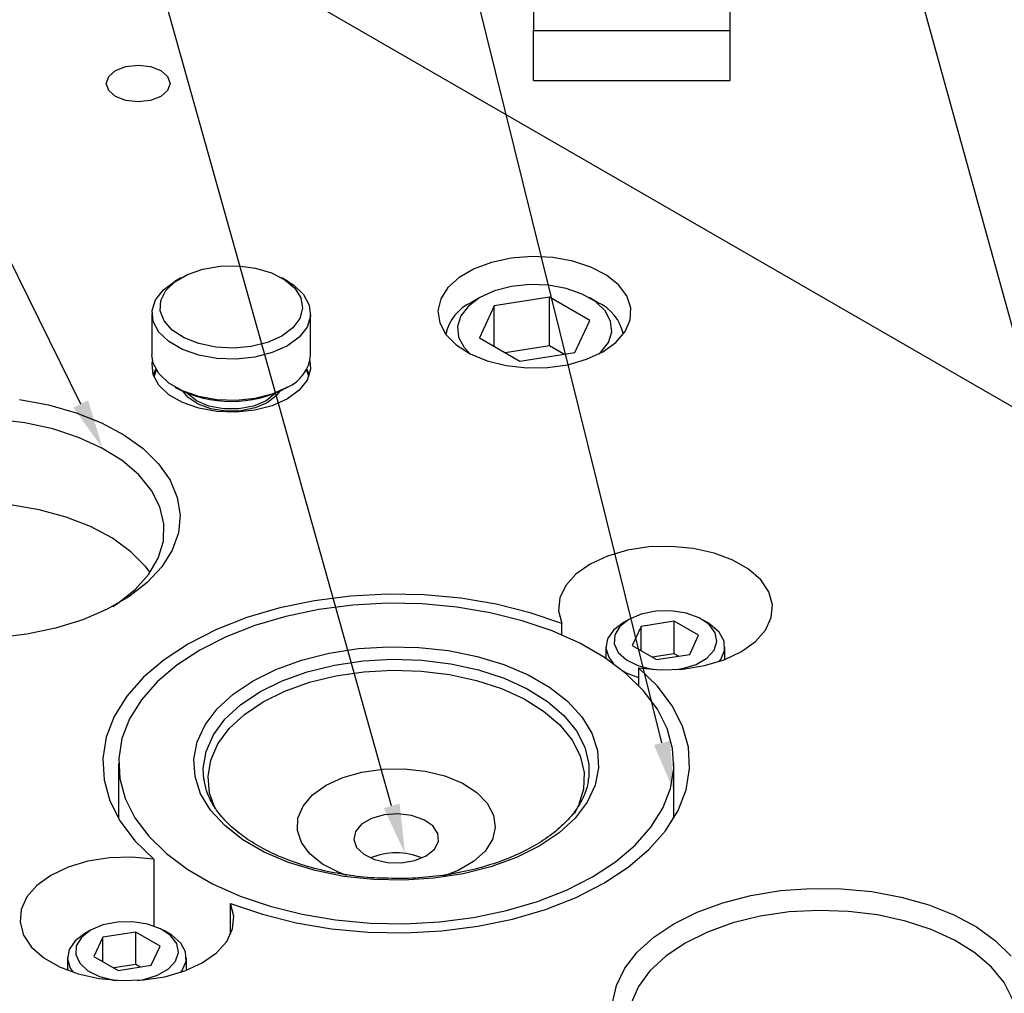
# Model space of a CAD drawing. Header units: inches. Extents: x 220 to 877, y 4 to 174.
# Tile 470 of 656: x 481.22 to 484.32, y 157.59 to 160.66. Entities that reach past the tile are written whole.
import ezdxf

# ---------------------------------------------------------------- set-up
doc = ezdxf.new("R2010")
doc.units = ezdxf.units.IN
doc.header["$LTSCALE"] = 0.5
doc.header["$MEASUREMENT"] = 0
for name, color, linetype in [('DIE-M-S', 8, 'Continuous'), ('DIE-M-S2', 1, 'Continuous'), ('DIE-M-S3', 8, 'Continuous'), ('SID-M-S', 105, 'Continuous'), ('SVD-M-S', 8, 'Continuous')]:
    doc.layers.add(name, color=color, linetype=linetype)

msp = doc.modelspace()

# ---------------------------------------------------------------- linework, layer by layer
at = {"layer": 'DIE-M-S', "linetype": 'Continuous', "lineweight": 25}
for p, q in [((491.22834, 155.46959), (479.34895, 162.32742)), ((481.50116, 160.48209), (481.52295, 160.50091)), ((481.52295, 160.50091), (481.55555, 160.51349)), ((481.55555, 160.51349), (481.59401, 160.51791)), ((481.59401, 160.51791), (481.63247, 160.51349)), ((481.63247, 160.51349), (481.66508, 160.50091)), ((481.66508, 160.50091), (481.68686, 160.48209)), ((481.49351, 160.45989), (481.50116, 160.48209)), ((481.68686, 160.48209), (481.69451, 160.45989)), ((481.50116, 160.43769), (481.49351, 160.45989)), ((481.52295, 160.41886), (481.50116, 160.43769)), ((481.68686, 160.43769), (481.66508, 160.41886)), ((481.69451, 160.45989), (481.68686, 160.43769)), ((481.55555, 160.40629), (481.52295, 160.41886)), ((481.59401, 160.40187), (481.55555, 160.40629)), ((481.63247, 160.40629), (481.59401, 160.40187)), ((481.66508, 160.41886), (481.63247, 160.40629)), ((482.76977, 159.9093), (482.70797, 159.8962)), ((482.83501, 159.91443), (482.76977, 159.9093)), ((482.90064, 159.91135), (482.83501, 159.91443)), ((482.96359, 159.90019), (482.90064, 159.91135)), ((482.70797, 159.8962), (482.65249, 159.87572)), ((483.0209, 159.88149), (482.96359, 159.90019)), ((483.06991, 159.8561), (483.0209, 159.88149)), ((482.60593, 159.84885), (482.57047, 159.81682)), ((482.65249, 159.87572), (482.60593, 159.84885)), ((483.10833, 159.82523), (483.06991, 159.8561)), ((482.57047, 159.81682), (482.54776, 159.78114)), ((483.13435, 159.79031), (483.10833, 159.82523)), ((483.14676, 159.75298), (483.13435, 159.79031)), ((482.54776, 159.78114), (482.53887, 159.74348)), ((483.14497, 159.71498), (483.14676, 159.75298)), ((482.53887, 159.74348), (482.54422, 159.70559)), ((482.54422, 159.70559), (482.56354, 159.66925)), ((483.12908, 159.6781), (483.14497, 159.71498)), ((482.56354, 159.66925), (482.59595, 159.63616)), ((483.09983, 159.64404), (483.12908, 159.6781)), ((482.59595, 159.63616), (482.63992, 159.60787)), ((483.05857, 159.61442), (483.09983, 159.64404)), ((482.63992, 159.60787), (482.6934, 159.58569)), ((483.00725, 159.5906), (483.05857, 159.61442)), ((481.63792, 159.57668), (481.6395, 159.58634)), ((481.64156, 159.54195), (481.63792, 159.57668)), ((482.13543, 159.58634), (482.13701, 159.55925)), ((482.6934, 159.58569), (482.75388, 159.57067)), ((482.75388, 159.57067), (482.81855, 159.56351)), ((482.88437, 159.56454), (482.94827, 159.57371)), ((482.94827, 159.57371), (483.00725, 159.5906)), ((481.65949, 159.50873), (481.64156, 159.54195)), ((482.13701, 159.55925), (482.12614, 159.52503)), ((482.81855, 159.56351), (482.88437, 159.56454)), ((481.69067, 159.47896), (481.65949, 159.50873)), ((482.12614, 159.52503), (482.10141, 159.4933)), ((481.73328, 159.45436), (481.69067, 159.47896)), ((482.10141, 159.4933), (482.06424, 159.46591)), ((481.21952, 159.46413), (481.31161, 159.44707)), ((481.31161, 159.44707), (481.39842, 159.42245)), ((481.78486, 159.43636), (481.73328, 159.45436)), ((482.0168, 159.44446), (481.96184, 159.43018)), ((482.06424, 159.46591), (482.0168, 159.44446)), ((481.39842, 159.42245), (481.4781, 159.3908)), ((481.8424, 159.42601), (481.78486, 159.43636)), ((481.90256, 159.4239), (481.8424, 159.42601)), ((481.96184, 159.43018), (481.90256, 159.4239)), ((481.23727, 159.39067), (481.14557, 159.40199)), ((481.3249, 159.3714), (481.23727, 159.39067)), ((481.4781, 159.3908), (481.54894, 159.35278)), ((481.40641, 159.34463), (481.3249, 159.3714)), ((481.54894, 159.35278), (481.60944, 159.30922)), ((481.47988, 159.311), (481.40641, 159.34463)), ((481.5436, 159.27128), (481.47988, 159.311)), ((481.60944, 159.30922), (481.65831, 159.26104)), ((481.59607, 159.22641), (481.5436, 159.27128)), ((481.65831, 159.26104), (481.6945, 159.20926)), ((481.63606, 159.17745), (481.59607, 159.22641)), ((481.6945, 159.20926), (481.71725, 159.15499)), ((481.66264, 159.12554), (481.63606, 159.17745)), ((481.28172, 159.11663), (481.19179, 159.13197)), ((481.71725, 159.15499), (481.72607, 159.09939)), ((481.36654, 159.09354), (481.28172, 159.11663)), ((481.67517, 159.07189), (481.66264, 159.12554)), ((481.44426, 159.06325), (481.36654, 159.09354)), ((481.67338, 159.01776), (481.67517, 159.07189)), ((481.72607, 159.09939), (481.72078, 159.04364)), ((481.51306, 159.02647), (481.44426, 159.06325)), ((481.72078, 159.04364), (481.70147, 158.98893)), ((481.57132, 158.98405), (481.51306, 159.02647)), ((481.65729, 158.96443), (481.67338, 159.01776)), ((481.61769, 158.937), (481.57132, 158.98405)), ((481.70147, 158.98893), (481.66858, 158.93642)), ((483.13585, 158.9888), (483.07306, 158.9705)), ((483.20386, 158.99918), (483.13585, 158.9888)), ((483.27412, 159.00121), (483.20386, 158.99918)), ((483.34358, 158.99478), (483.27412, 159.00121)), ((483.40922, 158.98018), (483.34358, 158.99478)), ((483.46819, 158.95804), (483.40922, 158.98018)), ((481.62729, 158.91314), (481.65729, 158.96443)), ((483.01819, 158.94508), (482.97365, 158.91365)), ((483.07306, 158.9705), (483.01819, 158.94508)), ((483.51794, 158.92932), (483.46819, 158.95804)), ((481.63142, 158.91889), (481.61769, 158.937)), ((481.66858, 158.93642), (481.62279, 158.88724)), ((483.55629, 158.89528), (483.51794, 158.92932)), ((481.62279, 158.88724), (481.56509, 158.84243)), ((481.58408, 158.8651), (481.62729, 158.91314)), ((482.97365, 158.91365), (482.94136, 158.87757)), ((483.58158, 158.85739), (483.55629, 158.89528)), ((481.52867, 158.82143), (481.58408, 158.8651)), ((482.94136, 158.87757), (482.92273, 158.83841)), ((483.59271, 158.81729), (483.58158, 158.85739)), ((481.56509, 158.84243), (481.4967, 158.80295)), ((481.51384, 158.8118), (481.52867, 158.82143)), ((482.14993, 158.82974), (482.04041, 158.80704)), ((482.26353, 158.84433), (482.14993, 158.82974)), ((482.3794, 158.85057), (482.26353, 158.84433)), ((482.49571, 158.84836), (482.3794, 158.85057)), ((482.61062, 158.83773), (482.49571, 158.84836)), ((482.72231, 158.81887), (482.61062, 158.83773)), ((482.92273, 158.83841), (482.91856, 158.79787)), ((481.4967, 158.80295), (481.41908, 158.76964)), ((482.04041, 158.80704), (481.93669, 158.77657)), ((482.82901, 158.79205), (482.72231, 158.81887)), ((482.92904, 158.75771), (482.82901, 158.79205)), ((482.91856, 158.79787), (482.92904, 158.75771)), ((483.58921, 158.77673), (483.59271, 158.81729)), ((481.41908, 158.76964), (481.33388, 158.74321)), ((481.93669, 158.77657), (481.84042, 158.73883)), ((483.57121, 158.73747), (483.58921, 158.77673)), ((481.33388, 158.74321), (481.24293, 158.72422)), ((481.84042, 158.73883), (481.75311, 158.69441)), ((482.92904, 158.72228), (482.92904, 158.75771)), ((483.53951, 158.70122), (483.57121, 158.73747)), ((481.24293, 158.72422), (481.14816, 158.71307)), ((483.49548, 158.66954), (483.53951, 158.70122)), ((481.75311, 158.69441), (481.67616, 158.64401)), ((483.44104, 158.64383), (483.49548, 158.66954)), ((481.67616, 158.64401), (481.61078, 158.58843)), ((483.37854, 158.62519), (483.44104, 158.64383)), ((483.17092, 158.61808), (483.17092, 158.56332)), ((483.2304, 158.56033), (483.17092, 158.61808)), ((483.17092, 158.61808), (483.24049, 158.61203)), ((483.24049, 158.61203), (483.31071, 158.61443)), ((483.31071, 158.61443), (483.37854, 158.62519)), ((481.61078, 158.58843), (481.55801, 158.52855)), ((483.27685, 158.49874), (483.2304, 158.56033)), ((481.55801, 158.52855), (481.51868, 158.46533)), ((483.30954, 158.43426), (483.27685, 158.49874)), ((481.51868, 158.46533), (481.49341, 158.39975)), ((483.32794, 158.36792), (483.30954, 158.43426)), ((481.49341, 158.39975), (481.4826, 158.33286)), ((483.33177, 158.30078), (483.32794, 158.36792)), ((481.4826, 158.33286), (481.48643, 158.26571)), ((483.32096, 158.23389), (483.33177, 158.30078)), ((481.48643, 158.26571), (481.50484, 158.19938)), ((483.29569, 158.16831), (483.32096, 158.23389)), ((481.50484, 158.19938), (481.53752, 158.1349)), ((483.25636, 158.10508), (483.29569, 158.16831)), ((481.53752, 158.1349), (481.58397, 158.0733)), ((483.20359, 158.04521), (483.25636, 158.10508)), ((481.58397, 158.0733), (481.64345, 158.01556)), ((483.13821, 157.98963), (483.20359, 158.04521)), ((481.50367, 158.0192), (481.43583, 158.00845)), ((481.57389, 158.02161), (481.50367, 158.0192)), ((481.64345, 158.01556), (481.57389, 158.02161)), ((481.64345, 158.01556), (481.64345, 157.80493)), ((481.37334, 157.98981), (481.31889, 157.96409)), ((481.43583, 158.00845), (481.37334, 157.98981)), ((483.06126, 157.93923), (483.13821, 157.98963)), ((481.31889, 157.96409), (481.27486, 157.93242)), ((481.27486, 157.93242), (481.24316, 157.89617)), ((482.97396, 157.89481), (483.06126, 157.93923)), ((483.61848, 157.91599), (483.71441, 157.92311)), ((483.71441, 157.92311), (483.81111, 157.92209)), ((483.81111, 157.92209), (483.90652, 157.91295)), ((481.24316, 157.89617), (481.22517, 157.85691)), ((482.87769, 157.85707), (482.97396, 157.89481)), ((483.43706, 157.87811), (483.52537, 157.90088)), ((483.52537, 157.90088), (483.61848, 157.91599)), ((483.90652, 157.91295), (483.99862, 157.89589)), ((483.99862, 157.89589), (484.08543, 157.87127)), ((481.88533, 157.77802), (481.88533, 157.87592)), ((481.89581, 157.83577), (481.88533, 157.87592)), ((481.88533, 157.87592), (481.98536, 157.84158)), ((483.35543, 157.84816), (483.43706, 157.87811)), ((484.08543, 157.87127), (484.1651, 157.83962)), ((481.22517, 157.85691), (481.22166, 157.81635)), ((481.89165, 157.79523), (481.89581, 157.83577)), ((481.98536, 157.84158), (482.09206, 157.81477)), ((482.77397, 157.8266), (482.87769, 157.85707)), ((483.28223, 157.81167), (483.35543, 157.84816)), ((483.55473, 157.83541), (483.46845, 157.81421)), ((483.64561, 157.84875), (483.55473, 157.83541)), ((483.73896, 157.85393), (483.64561, 157.84875)), ((483.83258, 157.85082), (483.73896, 157.85393)), ((483.92427, 157.8395), (483.83258, 157.85082)), ((484.0119, 157.82022), (483.92427, 157.8395)), ((484.1651, 157.83962), (484.23594, 157.80161)), ((481.22166, 157.81635), (481.2328, 157.77625)), ((482.09206, 157.81477), (482.20375, 157.7959)), ((482.55084, 157.78931), (482.66444, 157.80389)), ((482.66444, 157.80389), (482.77397, 157.8266)), ((483.21902, 157.76941), (483.28223, 157.81167)), ((483.46845, 157.81421), (483.38878, 157.78566)), ((484.09341, 157.79346), (484.0119, 157.82022)), ((484.23594, 157.80161), (484.29644, 157.75805)), ((481.2328, 157.77625), (481.25809, 157.73836)), ((481.87302, 157.75607), (481.89165, 157.79523)), ((482.20375, 157.7959), (482.31866, 157.78528)), ((482.31866, 157.78528), (482.43497, 157.78307)), ((482.43497, 157.78307), (482.55084, 157.78931)), ((483.16713, 157.72229), (483.21902, 157.76941)), ((483.38878, 157.78566), (483.31759, 157.75043)), ((484.16689, 157.75982), (484.09341, 157.79346)), ((481.25809, 157.73836), (481.29644, 157.70431)), ((481.84073, 157.71999), (481.87302, 157.75607)), ((483.31759, 157.75043), (483.25655, 157.70933)), ((484.2306, 157.7201), (484.16689, 157.75982)), ((484.29644, 157.75805), (484.34531, 157.70986)), ((481.29644, 157.70431), (481.34618, 157.6756)), ((481.79618, 157.68856), (481.84073, 157.71999)), ((483.12768, 157.67131), (483.16713, 157.72229)), ((483.25655, 157.70933), (483.20709, 157.66334)), ((484.28308, 157.67524), (484.2306, 157.7201)), ((481.34618, 157.6756), (481.40515, 157.65346)), ((481.74132, 157.66314), (481.79618, 157.68856)), ((484.32307, 157.62627), (484.28308, 157.67524)), ((481.40515, 157.65346), (481.4708, 157.63886)), ((481.61051, 157.63445), (481.67852, 157.64484)), ((481.67852, 157.64484), (481.74132, 157.66314)), ((483.10152, 157.61756), (483.12768, 157.67131)), ((483.20709, 157.66334), (483.17038, 157.61353)), ((481.4708, 157.63886), (481.54025, 157.63243)), ((481.54025, 157.63243), (481.61051, 157.63445)), ((483.08918, 157.56218), (483.10152, 157.61756)), ((483.17038, 157.61353), (483.14727, 157.56106)), ((484.34964, 157.57436), (484.32307, 157.62627))]:
    msp.add_line(p, q, dxfattribs=at)
at = {"layer": 'DIE-M-S2', "linetype": 'Continuous', "lineweight": 25}
for p, q in [((482.3797, 158.8217), (482.27031, 158.81573)), ((482.48953, 158.8197), (482.3797, 158.8217)), ((482.16307, 158.80189), (482.05968, 158.7804)), ((482.27031, 158.81573), (482.16307, 158.80189)), ((482.59806, 158.80978), (482.48953, 158.8197)), ((482.70358, 158.79208), (482.59806, 158.80978)), ((482.80443, 158.76689), (482.70358, 158.79208)), ((482.05968, 158.7804), (481.96178, 158.7516)), ((482.89901, 158.7346), (482.80443, 158.76689)), ((481.96178, 158.7516), (481.87089, 158.71595)), ((482.98583, 158.69572), (482.89901, 158.7346)), ((481.87089, 158.71595), (481.78847, 158.674)), ((481.78847, 158.674), (481.7158, 158.62641)), ((482.19647, 158.66446), (482.28858, 158.67871)), ((482.28858, 158.67871), (482.38333, 158.68487)), ((482.38333, 158.68487), (482.47862, 158.68281)), ((482.47862, 158.68281), (482.57231, 158.67258)), ((482.57231, 158.67258), (482.66232, 158.6544)), ((483.06353, 158.65086), (482.98583, 158.69572)), ((482.02833, 158.61316), (482.10907, 158.64245)), ((482.10907, 158.64245), (482.19647, 158.66446)), ((482.21263, 158.62708), (482.30286, 158.64033)), ((482.30286, 158.64033), (482.39554, 158.64547)), ((482.39554, 158.64547), (482.48849, 158.64238)), ((482.48849, 158.64238), (482.57953, 158.63114)), ((482.66232, 158.6544), (482.74662, 158.62867)), ((483.13088, 158.60074), (483.06353, 158.65086)), ((481.7158, 158.62641), (481.65404, 158.57395)), ((481.95605, 158.57725), (482.02833, 158.61316)), ((482.04786, 158.57769), (482.12696, 158.60604)), ((482.12696, 158.60604), (482.21263, 158.62708)), ((482.2174, 158.59328), (482.30542, 158.6062)), ((482.30542, 158.6062), (482.39582, 158.61121)), ((482.39582, 158.61121), (482.48649, 158.6082)), ((482.48649, 158.6082), (482.5753, 158.59723)), ((482.57953, 158.63114), (482.66653, 158.61201)), ((482.66653, 158.61201), (482.74746, 158.58543)), ((482.74662, 158.62867), (482.82335, 158.59599)), ((481.65404, 158.57395), (481.60415, 158.51743)), ((481.89385, 158.53553), (481.95605, 158.57725)), ((481.97718, 158.54271), (482.04786, 158.57769)), ((482.05667, 158.5451), (482.13384, 158.57275)), ((482.13384, 158.57275), (482.2174, 158.59328)), ((482.5753, 158.59723), (482.66017, 158.57857)), ((482.66017, 158.57857), (482.73911, 158.55265)), ((482.74746, 158.58543), (482.8204, 158.55204)), ((482.82335, 158.59599), (482.89077, 158.55706)), ((483.18682, 158.54614), (483.13088, 158.60074)), ((481.91658, 158.50191), (481.97718, 158.54271)), ((481.98773, 158.51097), (482.05667, 158.5451)), ((482.73911, 158.55265), (482.81027, 158.52007)), ((482.8204, 158.55204), (482.88367, 158.5126)), ((482.89077, 158.55706), (482.9474, 158.51277)), ((483.23046, 158.48792), (483.18682, 158.54614)), ((481.60415, 158.51743), (481.56693, 158.45774)), ((481.84312, 158.48892), (481.89385, 158.53553)), ((481.92861, 158.47117), (481.98773, 158.51097)), ((482.81027, 158.52007), (482.87198, 158.4816)), ((482.88367, 158.5126), (482.93576, 158.46806)), ((482.9474, 158.51277), (482.99195, 158.4641)), ((481.80499, 158.43846), (481.84312, 158.48892)), ((481.86748, 158.45624), (481.91658, 158.50191)), ((482.87198, 158.4816), (482.9228, 158.43815)), ((483.26111, 158.42701), (483.23046, 158.48792)), ((481.56693, 158.45774), (481.54296, 158.39584)), ((481.83103, 158.40679), (481.86748, 158.45624)), ((481.88072, 158.42663), (481.92861, 158.47117)), ((482.93576, 158.46806), (482.97547, 158.41945)), ((482.99195, 158.4641), (483.02345, 158.41214)), ((481.78031, 158.38529), (481.80499, 158.43846)), ((481.84516, 158.37838), (481.88072, 158.42663)), ((482.9228, 158.43815), (482.96153, 158.39073)), ((482.97547, 158.41945), (483.00185, 158.3679)), ((483.2783, 158.36435), (483.26111, 158.42701)), ((481.54296, 158.39584), (481.53262, 158.33268)), ((481.80809, 158.3547), (481.83103, 158.40679)), ((482.96153, 158.39073), (482.98727, 158.34045)), ((483.02345, 158.41214), (483.04118, 158.35806)), ((481.76963, 158.33059), (481.78031, 158.38529)), ((481.82278, 158.32757), (481.84516, 158.37838)), ((483.00185, 158.3679), (483.0143, 158.31464)), ((483.04118, 158.35806), (483.04474, 158.30305)), ((483.28176, 158.30095), (483.2783, 158.36435)), ((481.53262, 158.33268), (481.53607, 158.26928)), ((481.7732, 158.27558), (481.76963, 158.33059)), ((481.79918, 158.3012), (481.80809, 158.3547)), ((481.81409, 158.27538), (481.82278, 158.32757)), ((482.98727, 158.34045), (482.99941, 158.28849)), ((481.53219, 158.31682), (481.53219, 158.14363)), ((481.801, 158.26651), (481.79918, 158.3012)), ((482.29942, 158.2898), (482.365, 158.29921)), ((482.29942, 158.2898), (482.365, 158.29921)), ((482.365, 158.29921), (482.43255, 158.30027)), ((482.365, 158.29921), (482.43255, 158.30027)), ((482.43255, 158.30027), (482.49891, 158.29292)), ((482.43255, 158.30027), (482.49891, 158.29292)), ((483.0143, 158.31464), (483.01386, 158.27028)), ((483.04474, 158.30305), (483.03406, 158.24835)), ((483.27141, 158.2378), (483.28176, 158.30095)), ((483.28219, 158.14363), (483.28219, 158.31682)), ((481.53607, 158.26928), (481.55326, 158.20663)), ((481.79093, 158.22149), (481.7732, 158.27558)), ((481.81931, 158.22304), (481.81409, 158.27538)), ((482.18622, 158.24803), (482.23888, 158.27247)), ((482.18622, 158.24803), (482.23888, 158.27247)), ((482.23888, 158.27247), (482.29942, 158.2898)), ((482.23888, 158.27247), (482.29942, 158.2898)), ((482.49891, 158.29292), (482.56099, 158.27751)), ((482.49891, 158.29292), (482.56099, 158.27751)), ((482.56099, 158.27751), (482.61587, 158.25475)), ((482.56099, 158.27751), (482.61587, 158.25475)), ((482.99941, 158.28849), (482.99767, 158.23607)), ((482.14388, 158.21762), (482.18622, 158.24803)), ((482.14388, 158.21762), (482.18622, 158.24803)), ((482.61587, 158.25475), (482.661, 158.22571)), ((482.61587, 158.25475), (482.661, 158.22571)), ((482.99767, 158.23607), (482.98209, 158.18442)), ((483.03406, 158.24835), (483.00938, 158.19517)), ((483.24744, 158.17589), (483.27141, 158.2378)), ((481.55326, 158.20663), (481.58392, 158.14571)), ((481.82242, 158.16953), (481.79093, 158.22149)), ((481.83717, 158.17401), (481.81931, 158.22304)), ((482.11386, 158.18268), (482.14388, 158.21762)), ((482.11386, 158.18268), (482.14388, 158.21762)), ((482.661, 158.22571), (482.69425, 158.19175)), ((482.661, 158.22571), (482.69425, 158.19175)), ((481.86698, 158.12087), (481.82242, 158.16953)), ((482.09755, 158.14482), (482.11386, 158.18268)), ((482.09755, 158.14482), (482.11386, 158.18268)), ((482.69425, 158.19175), (482.71409, 158.15446)), ((482.69425, 158.19175), (482.71409, 158.15446)), ((482.98209, 158.18442), (482.9686, 158.15821)), ((483.00938, 158.19517), (482.97125, 158.14472)), ((483.21022, 158.11621), (483.24744, 158.17589)), ((481.58392, 158.14571), (481.62756, 158.0875)), ((482.09572, 158.10582), (482.09755, 158.14482)), ((482.09572, 158.10582), (482.09755, 158.14482)), ((482.32932, 158.14349), (482.29813, 158.12548)), ((482.36895, 158.15468), (482.32932, 158.14349)), ((482.41272, 158.15783), (482.36895, 158.15468)), ((482.4559, 158.1526), (482.41272, 158.15783)), ((482.49379, 158.13956), (482.4559, 158.1526)), ((482.5223, 158.12013), (482.49379, 158.13956)), ((482.71409, 158.15446), (482.71957, 158.11558)), ((482.71409, 158.15446), (482.71957, 158.11558)), ((482.97125, 158.14472), (482.92052, 158.09811)), ((481.9236, 158.07657), (481.86698, 158.12087)), ((482.29813, 158.12548), (482.27876, 158.10261)), ((482.53833, 158.09641), (482.5223, 158.12013)), ((482.71957, 158.11558), (482.71045, 158.07693)), ((482.71957, 158.11558), (482.71045, 158.07693)), ((483.16034, 158.05969), (483.21022, 158.11621)), ((481.62756, 158.0875), (481.68349, 158.03289)), ((481.99103, 158.03765), (481.9236, 158.07657)), ((482.10845, 158.06751), (482.09572, 158.10582)), ((482.10845, 158.06751), (482.09572, 158.10582)), ((482.27876, 158.10261), (482.2733, 158.07734)), ((482.2733, 158.07734), (482.28235, 158.05241)), ((482.54016, 158.07097), (482.53833, 158.09641)), ((482.71045, 158.07693), (482.68715, 158.04031)), ((482.71045, 158.07693), (482.68715, 158.04031)), ((482.92052, 158.09811), (482.85832, 158.05638)), ((482.13515, 158.03168), (482.10845, 158.06751)), ((482.13515, 158.03168), (482.10845, 158.06751)), ((482.28235, 158.05241), (482.30493, 158.03054)), ((482.50194, 158.02584), (482.52757, 158.04656)), ((482.52757, 158.04656), (482.54016, 158.07097)), ((482.85832, 158.05638), (482.78604, 158.02048)), ((483.09857, 158.00722), (483.16034, 158.05969)), ((481.68349, 158.03289), (481.75084, 157.98277)), ((482.06775, 158.00496), (481.99103, 158.03765)), ((482.17458, 157.99999), (482.13515, 158.03168)), ((482.17458, 157.99999), (482.13515, 158.03168)), ((482.30493, 158.03054), (482.33859, 158.01408)), ((482.33859, 158.01408), (482.37969, 158.00482)), ((482.46604, 158.01104), (482.50194, 158.02584)), ((482.68715, 158.04031), (482.65075, 158.00744)), ((482.68715, 158.04031), (482.65075, 158.00744)), ((482.78604, 158.02048), (482.7053, 157.99119)), ((482.15206, 157.97924), (482.06775, 158.00496)), ((482.22488, 157.97394), (482.17458, 157.99999)), ((482.22488, 157.97394), (482.17458, 157.99999)), ((482.37969, 158.00482), (482.42376, 158.00377)), ((482.42376, 158.00377), (482.46604, 158.01104)), ((482.65075, 158.00744), (482.60297, 157.97986)), ((482.65075, 158.00744), (482.60297, 157.97986)), ((482.7053, 157.99119), (482.6179, 157.96918)), ((483.02591, 157.95964), (483.09857, 158.00722)), ((481.75084, 157.98277), (481.82854, 157.93792)), ((482.24206, 157.96106), (482.15206, 157.97924)), ((482.25094, 157.96423), (482.22488, 157.97394)), ((482.25094, 157.96423), (482.22488, 157.97394)), ((482.33575, 157.95082), (482.24206, 157.96106)), ((482.5258, 157.95493), (482.43104, 157.94877)), ((482.6179, 157.96918), (482.5258, 157.95493)), ((482.60297, 157.97986), (482.55611, 157.96186)), ((482.60297, 157.97986), (482.55611, 157.96186)), ((482.94348, 157.91769), (483.02591, 157.95964)), ((481.82854, 157.93792), (481.91536, 157.89904)), ((482.43104, 157.94877), (482.33575, 157.95082)), ((481.91536, 157.89904), (482.00995, 157.86675)), ((482.8526, 157.88203), (482.94348, 157.91769)), ((482.00995, 157.86675), (482.11079, 157.84155)), ((482.75469, 157.85324), (482.8526, 157.88203)), ((482.11079, 157.84155), (482.21631, 157.82386)), ((482.54407, 157.81791), (482.6513, 157.83175)), ((482.6513, 157.83175), (482.75469, 157.85324)), ((482.21631, 157.82386), (482.32484, 157.81393)), ((482.32484, 157.81393), (482.43467, 157.81194)), ((482.43467, 157.81194), (482.54407, 157.81791))]:
    msp.add_line(p, q, dxfattribs=at)
msp.add_arc((482.40719, 157.82545), 0.20996, 67.22258, 112.77742, dxfattribs=at)
for points, knots in [([(482.38227, 157.95518), (482.36737, 157.95537), (482.32344, 157.95591), (482.25164, 157.96446), (482.16908, 157.98012), (482.09153, 158.00256), (482.02057, 158.03077), (481.95767, 158.06417), (481.9041, 158.1019), (481.86074, 158.14299), (481.82869, 158.18646), (481.80823, 158.22814), (481.80386, 158.25518), (481.80192, 158.26716)], [0, 0, 0, 0, 0.0499919, 0.1473847, 0.2446895, 0.3418521, 0.4388229, 0.5355712, 0.6321159, 0.7285793, 0.8251908, 0.9225463, 1, 1, 1, 1]), ([(483.01253, 158.27059), (483.01227, 158.26529), (483.01125, 158.24414), (482.99687, 158.20751), (482.96931, 158.1617), (482.92951, 158.11853), (482.87949, 158.07888), (482.8199, 158.0435), (482.75192, 158.01308), (482.67683, 157.98835), (482.59613, 157.96973), (482.51151, 157.95815), (482.43946, 157.95313), (482.39638, 157.95468), (482.38227, 157.95518)], [0, 0, 0, 0, 0.0321973, 0.1285933, 0.2231322, 0.3157519, 0.4073274, 0.4985397, 0.5897024, 0.6809471, 0.7723239, 0.863821, 0.9554008, 1, 1, 1, 1])]:
    msp.add_open_spline(points, degree=3, knots=knots, dxfattribs=at)
at = {"layer": 'DIE-M-S3', "linetype": 'Continuous', "lineweight": 25}
for p, q in [((481.79811, 159.87497), (481.85227, 159.88406)), ((481.85227, 159.88406), (481.90864, 159.88508)), ((481.90864, 159.88508), (481.96368, 159.87798)), ((481.96368, 159.87798), (482.01393, 159.8632)), ((481.70968, 159.83538), (481.74956, 159.8584)), ((481.72834, 159.8476), (481.71066, 159.83739)), ((481.74956, 159.8584), (481.79811, 159.87497)), ((482.01393, 159.8632), (482.05624, 159.84167)), ((482.06427, 159.83739), (482.04659, 159.8476)), ((481.67352, 159.81002), (481.71066, 159.83739)), ((481.68097, 159.80735), (481.70968, 159.83538)), ((482.05624, 159.84167), (482.08794, 159.81474)), ((482.06427, 159.83739), (482.08426, 159.82436)), ((482.08426, 159.82436), (482.11544, 159.79459)), ((482.08794, 159.81474), (482.10704, 159.7841)), ((481.64878, 159.77829), (481.67352, 159.81002)), ((481.66523, 159.77609), (481.68097, 159.80735)), ((482.10704, 159.7841), (482.11235, 159.75169)), ((482.11544, 159.79459), (482.13337, 159.76137)), ((481.63792, 159.74407), (481.64878, 159.77829)), ((481.66346, 159.74354), (481.66523, 159.77609)), ((482.11235, 159.75169), (482.10353, 159.71953)), ((482.13337, 159.76137), (482.13701, 159.72664)), ((481.63746, 159.73535), (481.63746, 159.60471)), ((481.64156, 159.70934), (481.63792, 159.74407)), ((481.67577, 159.71177), (481.66346, 159.74354)), ((482.13701, 159.72664), (482.12614, 159.69242)), ((482.13746, 159.60471), (482.13746, 159.73535)), ((481.65949, 159.67612), (481.64156, 159.70934)), ((481.70137, 159.68276), (481.67577, 159.71177)), ((482.08113, 159.68965), (482.04656, 159.66392)), ((482.10353, 159.71953), (482.08113, 159.68965)), ((482.12614, 159.69242), (482.10141, 159.66069)), ((481.69067, 159.64635), (481.65949, 159.67612)), ((481.73867, 159.65834), (481.70137, 159.68276)), ((482.04656, 159.66392), (482.002, 159.64397)), ((482.10141, 159.66069), (482.06424, 159.6333)), ((481.73328, 159.62175), (481.69067, 159.64635)), ((481.78532, 159.64004), (481.73867, 159.65834)), ((481.83838, 159.62901), (481.78532, 159.64004)), ((481.89453, 159.62594), (481.83838, 159.62901)), ((481.95024, 159.63104), (481.89453, 159.62594)), ((482.002, 159.64397), (481.95024, 159.63104)), ((482.06424, 159.6333), (482.0168, 159.61185)), ((481.64156, 159.57869), (481.63746, 159.60471)), ((481.78486, 159.60375), (481.73328, 159.62175)), ((481.8424, 159.5934), (481.78486, 159.60375)), ((481.96184, 159.59757), (481.90256, 159.5913)), ((482.0168, 159.61185), (481.96184, 159.59757)), ((481.65949, 159.54548), (481.64156, 159.57869)), ((481.90256, 159.5913), (481.8424, 159.5934)), ((481.64205, 159.54241), (481.64878, 159.55782)), ((481.64405, 159.53505), (481.6515, 159.55703)), ((481.64878, 159.55782), (481.64988, 159.5598)), ((481.69067, 159.5157), (481.65949, 159.54548)), ((482.12343, 159.55703), (482.12845, 159.54447)), ((482.12505, 159.5598), (482.1332, 159.54143)), ((482.12845, 159.54447), (482.13088, 159.53505)), ((481.73328, 159.4911), (481.69067, 159.5157)), ((481.71066, 159.50267), (481.71419, 159.50063)), ((481.78486, 159.4731), (481.73328, 159.4911)), ((481.75199, 159.46983), (481.7358, 159.48955)), ((481.74936, 159.48243), (481.74758, 159.48451)), ((481.77786, 159.45978), (481.74936, 159.48243)), ((481.8424, 159.46275), (481.78486, 159.4731)), ((482.0168, 159.4812), (481.96184, 159.46692)), ((482.02557, 159.48243), (481.99706, 159.45978)), ((482.02892, 159.47581), (482.0006, 159.45366)), ((482.06424, 159.50266), (482.0168, 159.4812)), ((482.02734, 159.48451), (482.02557, 159.48243)), ((482.03913, 159.48955), (482.02892, 159.47581)), ((482.06073, 159.50063), (482.06427, 159.50267)), ((481.7831, 159.44896), (481.75199, 159.46983)), ((481.81709, 159.44333), (481.77786, 159.45978)), ((481.82348, 159.43431), (481.7831, 159.44896)), ((481.86322, 159.43468), (481.81709, 159.44333)), ((481.90256, 159.46065), (481.8424, 159.46275)), ((481.96184, 159.46692), (481.90256, 159.46065)), ((481.95783, 159.44333), (481.91171, 159.43468)), ((481.99706, 159.45978), (481.95783, 159.44333)), ((482.0006, 159.45366), (481.96223, 159.43731)), ((481.86955, 159.42719), (481.82348, 159.43431)), ((481.91171, 159.43468), (481.86322, 159.43468)), ((481.91721, 159.42822), (481.86955, 159.42719)), ((481.96223, 159.43731), (481.91721, 159.42822))]:
    msp.add_line(p, q, dxfattribs=at)
for centre, radius, start, end in [((482.0166, 159.61413), 0.12123, 293.13813, 355.54173), ((481.88746, 159.82919), 0.37145, 242.19469, 297.79993)]:
    msp.add_arc(centre, radius, start, end, dxfattribs=at)
at = {"layer": 'SID-M-S'}
for p, q in [((481.41301, 159.44979), (477.44286, 167.50328)), ((482.39287, 158.18339), (479.77742, 167.49522)), ((483.24464, 158.38164), (480.98496, 167.49522)), ((485.08748, 157.01972), (482.19249, 167.49522))]:
    msp.add_line(p, q, dxfattribs=at)
for points in [[(481.43633, 159.46128), (481.48199, 159.30987), (481.43633, 159.46128), (481.38969, 159.43829)], [(483.26988, 158.3879), (483.28219, 158.23022), (483.26988, 158.3879), (483.21941, 158.37538)], [(482.4179, 158.19042), (482.43505, 158.03321), (482.4179, 158.19042), (482.36784, 158.17636)]]:
    msp.add_solid(points, dxfattribs=at)
at = {"layer": 'SVD-M-S', "linetype": 'Continuous', "lineweight": 25}
for p, q in [((482.83965, 160.89067), (482.83965, 160.62724)), ((483.45965, 160.62724), (483.45965, 160.89067)), ((482.83965, 160.62724), (483.45965, 160.62724)), ((482.83965, 160.46964), (482.83965, 160.62724)), ((483.45965, 160.46964), (483.45965, 160.62724)), ((482.83965, 160.46964), (483.45965, 160.46964)), ((482.77074, 159.81998), (482.71716, 159.80606)), ((482.82854, 159.8261), (482.77074, 159.81998)), ((482.8872, 159.82405), (482.82854, 159.8261)), ((482.9433, 159.81396), (482.8872, 159.82405)), ((482.99358, 159.79641), (482.9433, 159.81396)), ((482.6709, 159.78514), (482.63466, 159.75844)), ((482.67087, 159.78512), (482.64435, 159.76981)), ((482.71716, 159.80606), (482.6709, 159.78514)), ((482.88988, 159.78609), (482.71589, 159.75917)), ((483.01726, 159.71255), (482.88988, 159.78609)), ((482.88988, 159.63298), (482.88988, 159.78609)), ((483.03514, 159.77242), (482.99358, 159.79641)), ((483.04217, 159.76981), (483.01564, 159.78512)), ((482.63466, 159.75844), (482.61055, 159.7275)), ((482.71589, 159.75917), (482.66926, 159.65873)), ((482.71589, 159.63181), (482.71589, 159.75917)), ((483.06554, 159.74339), (483.03514, 159.77242)), ((482.61055, 159.7275), (482.59995, 159.69414)), ((483.08302, 159.711), (483.06554, 159.74339)), ((482.59995, 159.69414), (482.6035, 159.66028)), ((482.97063, 159.61211), (483.01726, 159.71255)), ((483.08656, 159.67714), (483.08302, 159.711)), ((482.6035, 159.66028), (482.62098, 159.62789)), ((482.66926, 159.65873), (482.79664, 159.58519)), ((483.07597, 159.64378), (483.08656, 159.67714)), ((482.62098, 159.62789), (482.64042, 159.60761)), ((482.88988, 159.63298), (482.75105, 159.61151)), ((482.93547, 159.60667), (482.88988, 159.63298)), ((483.05186, 159.61284), (483.07597, 159.64378)), ((482.79664, 159.58519), (482.97063, 159.61211)), ((483.0461, 159.60761), (483.05186, 159.61284)), ((483.2255, 158.79677), (483.17978, 158.78753)), ((483.27391, 158.79781), (483.2255, 158.79677)), ((483.3207, 158.79058), (483.27391, 158.79781)), ((483.36171, 158.7757), (483.3207, 158.79058)), ((483.12313, 158.76072), (483.09228, 158.73723)), ((483.14081, 158.77093), (483.11205, 158.74843)), ((483.14079, 158.77092), (483.12311, 158.76071)), ((483.17978, 158.78753), (483.14081, 158.77093)), ((483.14081, 158.77093), (483.14081, 158.77093)), ((483.28373, 158.76496), (483.17917, 158.74878)), ((483.36028, 158.72077), (483.28373, 158.76496)), ((483.28373, 158.66289), (483.28373, 158.76496)), ((483.39331, 158.7545), (483.36171, 158.7757)), ((483.38832, 158.76071), (483.37064, 158.77092)), ((483.39704, 158.75532), (483.38832, 158.76071)), ((483.09228, 158.73723), (483.07355, 158.70981)), ((483.11205, 158.74843), (483.09605, 158.72204)), ((483.17917, 158.74878), (483.15115, 158.68842)), ((483.17917, 158.67225), (483.17917, 158.74878)), ((483.41268, 158.72887), (483.39331, 158.7545)), ((483.42504, 158.73067), (483.39704, 158.75532)), ((483.4181, 158.70109), (483.41268, 158.72887)), ((483.44049, 158.70257), (483.42504, 158.73067)), ((483.07355, 158.70981), (483.06832, 158.68049)), ((483.09605, 158.72204), (483.09424, 158.69409)), ((483.33226, 158.66041), (483.36028, 158.72077)), ((483.4091, 158.67361), (483.4181, 158.70109)), ((483.44223, 158.67311), (483.44049, 158.70257)), ((483.06822, 158.68418), (483.06822, 158.64777)), ((483.06832, 158.68049), (483.077, 158.65144)), ((483.09424, 158.69409), (483.10677, 158.66708)), ((483.10677, 158.66708), (483.13254, 158.6434)), ((483.15115, 158.68842), (483.2277, 158.64423)), ((483.38646, 158.64889), (483.4091, 158.67361)), ((483.43014, 158.64447), (483.44223, 158.67311)), ((483.44322, 158.64466), (483.44322, 158.68418)), ((483.077, 158.65144), (483.09258, 158.63082)), ((483.13254, 158.6434), (483.16926, 158.62516)), ((483.28373, 158.66289), (483.21405, 158.65211)), ((483.2277, 158.64423), (483.33226, 158.66041)), ((483.29738, 158.65501), (483.28373, 158.66289)), ((483.35221, 158.62912), (483.38646, 158.64889)), ((483.42553, 158.63829), (483.43014, 158.64447)), ((483.1213, 158.60872), (483.13249, 158.6026)), ((483.16926, 158.62516), (483.21366, 158.61398)), ((483.21366, 158.61398), (483.22238, 158.61278)), ((483.28905, 158.61278), (483.30939, 158.61605)), ((483.30939, 158.61605), (483.35221, 158.62912)), ((483.13249, 158.6026), (483.17092, 158.58764)), ((481.48273, 157.80784), (481.44375, 157.79124)), ((481.52845, 157.81708), (481.48273, 157.80784)), ((481.57685, 157.81813), (481.52845, 157.81708)), ((481.62364, 157.81089), (481.57685, 157.81813)), ((481.66466, 157.79601), (481.62364, 157.81089)), ((481.42608, 157.78103), (481.39522, 157.75754)), ((481.41499, 157.76874), (481.39899, 157.74235)), ((481.44375, 157.79124), (481.41499, 157.76874)), ((481.44374, 157.79123), (481.42605, 157.78102)), ((481.44375, 157.79124), (481.44375, 157.79124)), ((481.48211, 157.7691), (481.45409, 157.70873)), ((481.58668, 157.78527), (481.48211, 157.7691)), ((481.48211, 157.69256), (481.48211, 157.7691)), ((481.66322, 157.74108), (481.58668, 157.78527)), ((481.58668, 157.6832), (481.58668, 157.78527)), ((481.69625, 157.77482), (481.66466, 157.79601)), ((481.69126, 157.78102), (481.67358, 157.79123)), ((481.69998, 157.77563), (481.69126, 157.78102)), ((481.71562, 157.74919), (481.69625, 157.77482)), ((481.72799, 157.75098), (481.69998, 157.77563)), ((481.39522, 157.75754), (481.37649, 157.73012)), ((481.39899, 157.74235), (481.39718, 157.7144)), ((481.63521, 157.68072), (481.66322, 157.74108)), ((481.72105, 157.7214), (481.71562, 157.74919)), ((481.74343, 157.72288), (481.72799, 157.75098)), ((481.37116, 157.70449), (481.37116, 157.66497)), ((481.37649, 157.73012), (481.37127, 157.7008)), ((481.39718, 157.7144), (481.40972, 157.68739)), ((481.45409, 157.70873), (481.53064, 157.66454)), ((481.71204, 157.69392), (481.72105, 157.7214)), ((481.74518, 157.69342), (481.74343, 157.72288)), ((481.74616, 157.66497), (481.74616, 157.70449)), ((481.37127, 157.7008), (481.37994, 157.67175)), ((481.40972, 157.68739), (481.43549, 157.66372)), ((481.58668, 157.6832), (481.51699, 157.67242)), ((481.53064, 157.66454), (481.63521, 157.68072)), ((481.60033, 157.67532), (481.58668, 157.6832)), ((481.68941, 157.6692), (481.71204, 157.69392)), ((481.73309, 157.66478), (481.74518, 157.69342)), ((481.37994, 157.67175), (481.38885, 157.6586)), ((481.43549, 157.66372), (481.4722, 157.64548)), ((481.4722, 157.64548), (481.5166, 157.63429)), ((481.61233, 157.63636), (481.65515, 157.64943)), ((481.65515, 157.64943), (481.68941, 157.6692)), ((481.72847, 157.6586), (481.73309, 157.66478)), ((481.5166, 157.63429), (481.52533, 157.63309)), ((481.59199, 157.63309), (481.61233, 157.63636))]:
    msp.add_line(p, q, dxfattribs=at)
for centre, radius, start, end in [((482.70376, 159.63864), 0.144, 114.35368, 167.52336), ((482.98277, 159.63865), 0.14398, 12.47585, 65.63526)]:
    msp.add_arc(centre, radius, start, end, dxfattribs=at)

doc.saveas('drawing.dxf')
